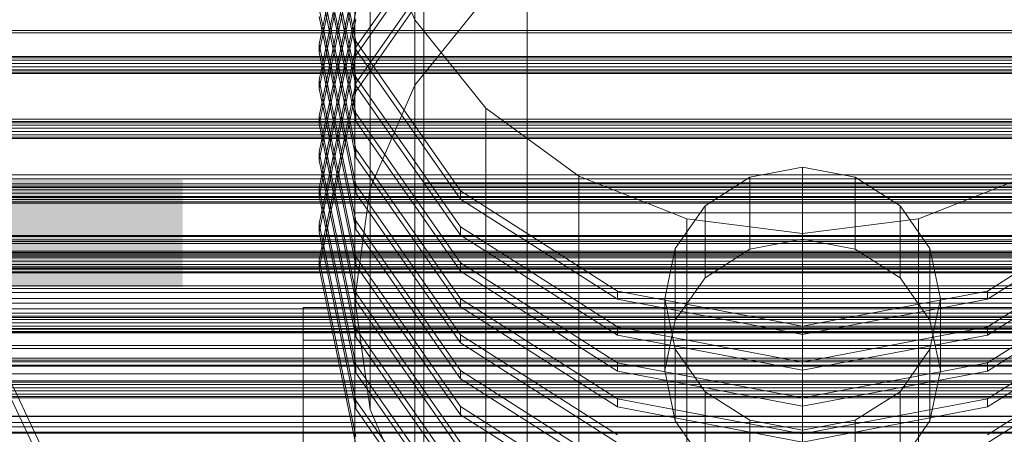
# Model space of a CAD drawing. Header units: millimetres. Extents: x -2233 to 65662, y -50530 to 6847.
# Tile 288 of 656: x 403 to 689, y -32679 to -32558. Entities that reach past the tile are written whole.
import ezdxf

# ---------------------------------------------------------------- set-up
doc = ezdxf.new("R2010")
doc.units = ezdxf.units.MM
for name, color, linetype, lineweight in [('COTAS_P', 1, 'Continuous', 0), ('frontal_C02', 7, 'Continuous', 0), ('frontal_C03', 7, 'Continuous', 0), ('frontal_C03-dry', 7, 'Continuous', 0)]:
    doc.layers.add(name, color=color, linetype=linetype, lineweight=lineweight)
doc.dimstyles.new('R19_100', dxfattribs={"dimtxt": 250, "dimasz": 150, "dimexe": 150, "dimexo": 80, "dimgap": 100, "dimtad": 1, "dimtih": 1, "dimtoh": 1, "dimdsep": 46, "dimcen": 0.09, "dimadec": 0, "dimazin": 0, "dimtfac": 1, "dimtdec": 4, "dimtofl": 0, "dimtmove": 0, "dimatfit": 3, "dimfxl": 1, "dimtolj": 1, "dimtzin": 0, "dimarcsym": 0})

# ---------------------------------------------------------------- blocks, each defined once
blk = doc.blocks.new('DIM_R32_40')
at = {"layer": 'COTAS_P'}
for p, q in [((-150, -32200), (550, -32200)), ((550, -32200), (505, -32350)), ((550, -34800), (550, -32200)), ((550, -32200), (595, -32350)), ((550, -34800), (505, -34650)), ((550, -34800), (595, -34650)), ((-150, -34800), (550, -34800))]:
    blk.add_line(p, q, dxfattribs=at)
blk.add_text('2600 P', height=250, rotation=90, dxfattribs=at).set_placement((450, -33500))

msp = doc.modelspace()

# ---------------------------------------------------------------- linework, layer by layer
at = {"layer": 'frontal_C02'}
for p, q in [((517.417, -32577.381), (517.417, -32434.316)), ((299.114, -32450.056), (439.114, -32745.966)), ((439.114, -32750.735), (299.114, -32454.825)), ((504.43, -32607.309), (504.43, -32464.245)), ((500, -32639.427), (500, -32496.362)), ((489.6, -32513.351), (500.287, -32564.638)), ((500.287, -32514.223), (489.6, -32565.51)), ((500.287, -32567.022), (489.6, -32515.735)), ((489.6, -32567.894), (500.287, -32516.608)), ((489.6, -32523.783), (500.287, -32575.069)), ((500.287, -32524.655), (489.6, -32575.942)), ((530.722, -32522.903), (500.287, -32566.382)), ((500.287, -32577.454), (489.6, -32526.167)), ((489.6, -32578.326), (500.287, -32527.039)), ((500.287, -32568.767), (530.722, -32525.288)), ((504.43, -32528.479), (517.417, -32558.408)), ((504.43, -32671.544), (504.43, -32528.479)), ((530.722, -32533.335), (500.287, -32576.814)), ((489.6, -32534.214), (500.287, -32585.501)), ((500.287, -32535.087), (489.6, -32586.373)), ((500.287, -32579.198), (530.722, -32535.72)), ((500.287, -32587.886), (489.6, -32536.599)), ((489.6, -32588.758), (500.287, -32537.471)), ((489.6, -32544.646), (500.287, -32595.933)), ((500.287, -32545.519), (489.6, -32596.805)), ((500.287, -32598.317), (489.6, -32547.031)), ((520, -32605.725), (520, -32546.115)), ((520, -32744.661), (520, -32546.115)), ((489.6, -32599.19), (500.287, -32547.903)), ((517.417, -32577.381), (538.076, -32551.681)), ((489.6, -32555.078), (500.287, -32606.365)), ((500.287, -32555.95), (489.6, -32607.237)), ((500.287, -32608.749), (489.6, -32557.462)), ((489.6, -32609.622), (500.287, -32558.335)), ((517.417, -32558.408), (538.076, -32584.108)), ((517.417, -32701.472), (517.417, -32558.408)), ((500.287, -32564.638), (530.722, -32608.116)), ((500.287, -32567.022), (500.287, -32564.638)), ((489.6, -32565.51), (500.287, -32616.797)), ((489.6, -32567.894), (489.6, -32565.51)), ((500.287, -32566.382), (489.6, -32617.669)), ((500.287, -32568.767), (500.287, -32566.382)), ((530.722, -32610.501), (500.287, -32567.022)), ((500.287, -32619.181), (489.6, -32567.894)), ((489.6, -32620.053), (500.287, -32568.767)), ((489.6, -32575.942), (500.287, -32627.228)), ((489.6, -32578.326), (489.6, -32575.942)), ((500.287, -32575.069), (530.722, -32618.548)), ((500.287, -32577.454), (500.287, -32575.069)), ((500.287, -32576.814), (489.6, -32628.101)), ((500.287, -32629.613), (489.6, -32578.326)), ((500.287, -32579.198), (500.287, -32576.814)), ((530.722, -32620.933), (500.287, -32577.454)), ((504.43, -32607.309), (517.417, -32577.381)), ((489.6, -32630.485), (500.287, -32579.198)), ((538.076, -32584.108), (565, -32603.828)), ((538.076, -32727.173), (538.076, -32584.108)), ((489.6, -32586.373), (500.287, -32637.66)), ((489.6, -32588.758), (489.6, -32586.373)), ((500.287, -32585.501), (530.722, -32628.98)), ((500.287, -32587.886), (500.287, -32585.501)), ((500.287, -32640.045), (489.6, -32588.758)), ((530.722, -32631.364), (500.287, -32587.886)), ((500.287, -32595.933), (530.722, -32639.412)), ((500.287, -32598.317), (500.287, -32595.933)), ((489.6, -32596.805), (500.287, -32648.092)), ((489.6, -32599.19), (489.6, -32596.805)), ((530.722, -32641.796), (500.287, -32598.317)), ((500.287, -32650.476), (489.6, -32599.19)), ((630, -32601.245), (614.693, -32604.151)), ((645.307, -32604.151), (630, -32601.245)), ((630, -32622.108), (630, -32601.245)), ((565, -32603.828), (596.354, -32616.225)), ((565, -32746.893), (565, -32603.828)), ((614.693, -32604.151), (601.716, -32612.428)), ((614.693, -32625.015), (614.693, -32604.151)), ((658.284, -32612.428), (645.307, -32604.151)), ((645.307, -32625.015), (645.307, -32604.151)), ((663.646, -32616.225), (695, -32603.828)), ((489.6, -32607.237), (500.287, -32658.524)), ((489.6, -32609.622), (489.6, -32607.237)), ((500, -32639.427), (504.43, -32607.309)), ((500.287, -32606.365), (530.722, -32649.844)), ((500.287, -32608.749), (500.287, -32606.365)), ((740, -32605.725), (520, -32605.725)), ((520, -32605.725), (520, -32804.271)), ((500.287, -32660.908), (489.6, -32609.622)), ((530.722, -32652.228), (500.287, -32608.749)), ((530.722, -32608.116), (576.271, -32637.168)), ((530.722, -32610.501), (530.722, -32608.116)), ((576.271, -32639.552), (530.722, -32610.501)), ((683.729, -32637.168), (729.278, -32608.116)), ((729.278, -32610.501), (683.729, -32639.552)), ((601.716, -32612.428), (593.045, -32624.815)), ((601.716, -32633.292), (601.716, -32612.428)), ((666.955, -32624.815), (658.284, -32612.428)), ((658.284, -32633.292), (658.284, -32612.428)), ((500, -32769.479), (500, -32614.492)), ((500, -32614.492), (760, -32614.492)), ((500, -32647.902), (500, -32614.492)), ((596.354, -32616.225), (630, -32620.453)), ((596.354, -32759.29), (596.354, -32616.225)), ((630, -32620.453), (663.646, -32616.225)), ((663.646, -32759.29), (663.646, -32616.225)), ((489.6, -32617.669), (500.287, -32668.956)), ((489.6, -32620.053), (489.6, -32617.669)), ((500.287, -32616.797), (530.722, -32660.275)), ((500.287, -32619.181), (500.287, -32616.797)), ((530.722, -32618.548), (576.271, -32647.6)), ((530.722, -32620.933), (530.722, -32618.548)), ((683.729, -32647.6), (729.278, -32618.548)), ((500.287, -32671.34), (489.6, -32620.053)), ((530.722, -32662.66), (500.287, -32619.181)), ((576.271, -32649.984), (530.722, -32620.933)), ((630, -32763.518), (630, -32620.453)), ((729.278, -32620.933), (683.729, -32649.984)), ((593.045, -32624.815), (590, -32639.427)), ((593.045, -32645.679), (593.045, -32624.815)), ((614.693, -32625.015), (630, -32622.108)), ((630, -32622.108), (645.307, -32625.015)), ((670, -32639.427), (666.955, -32624.815)), ((666.955, -32645.679), (666.955, -32624.815)), ((500.287, -32627.228), (530.722, -32670.707)), ((500.287, -32629.613), (500.287, -32627.228)), ((601.716, -32633.292), (614.693, -32625.015)), ((645.307, -32625.015), (658.284, -32633.292)), ((489.6, -32628.101), (500.287, -32679.387)), ((489.6, -32630.485), (489.6, -32628.101)), ((500.287, -32681.772), (489.6, -32630.485)), ((530.722, -32673.092), (500.287, -32629.613)), ((530.722, -32628.98), (576.271, -32658.032)), ((530.722, -32631.364), (530.722, -32628.98)), ((683.729, -32658.032), (729.278, -32628.98)), ((576.271, -32660.416), (530.722, -32631.364)), ((593.045, -32645.679), (601.716, -32633.292)), ((658.284, -32633.292), (666.955, -32645.679)), ((729.278, -32631.364), (683.729, -32660.416)), ((500.287, -32637.66), (530.722, -32681.139)), ((500.287, -32640.045), (500.287, -32637.66)), ((576.271, -32637.168), (630, -32647.37)), ((576.271, -32639.552), (576.271, -32637.168)), ((630, -32647.37), (683.729, -32637.168)), ((683.729, -32639.552), (683.729, -32637.168)), ((485, -32868.46), (485, -32641.941)), ((485, -32641.941), (775, -32641.941)), ((485, -32651.486), (485, -32641.941)), ((504.43, -32671.544), (500, -32639.427)), ((530.722, -32683.523), (500.287, -32640.045)), ((530.722, -32639.412), (576.271, -32668.463)), ((530.722, -32641.796), (530.722, -32639.412)), ((576.271, -32670.848), (530.722, -32641.796)), ((630, -32649.754), (576.271, -32639.552)), ((590, -32639.427), (593.045, -32654.038)), ((590, -32660.29), (590, -32639.427)), ((683.729, -32639.552), (630, -32649.754)), ((666.955, -32654.038), (670, -32639.427)), ((670, -32639.427), (670, -32660.29)), ((683.729, -32668.463), (729.278, -32639.412)), ((729.278, -32641.796), (683.729, -32670.848)), ((576.271, -32647.6), (630, -32657.801)), ((576.271, -32649.984), (576.271, -32647.6)), ((590, -32660.29), (593.045, -32645.679)), ((630, -32649.754), (630, -32647.37)), ((630, -32657.801), (683.729, -32647.6)), ((666.955, -32645.679), (670, -32660.29)), ((683.729, -32649.984), (683.729, -32647.6)), ((760, -32647.902), (500, -32647.902)), ((500, -32647.902), (500, -32802.888)), ((500.287, -32648.092), (530.722, -32691.571)), ((500.287, -32650.476), (500.287, -32648.092)), ((530.722, -32693.955), (500.287, -32650.476)), ((530.722, -32649.844), (576.271, -32678.895)), ((530.722, -32652.228), (530.722, -32649.844)), ((630, -32660.186), (576.271, -32649.984)), ((683.729, -32649.984), (630, -32660.186)), ((683.729, -32678.895), (729.278, -32649.844)), ((775, -32651.486), (485, -32651.486)), ((485, -32651.486), (485, -32878.005)), ((576.271, -32681.28), (530.722, -32652.228)), ((729.278, -32652.228), (683.729, -32681.28)), ((593.045, -32654.038), (601.716, -32666.425)), ((593.045, -32674.902), (593.045, -32654.038)), ((658.284, -32666.425), (666.955, -32654.038)), ((666.955, -32674.902), (666.955, -32654.038)), ((500.287, -32658.524), (530.722, -32702.003)), ((500.287, -32660.908), (500.287, -32658.524)), ((576.271, -32658.032), (630, -32668.233)), ((576.271, -32660.416), (576.271, -32658.032)), ((630, -32660.186), (630, -32657.801)), ((630, -32668.233), (683.729, -32658.032)), ((683.729, -32660.416), (683.729, -32658.032)), ((530.722, -32704.387), (500.287, -32660.908)), ((530.722, -32660.275), (576.271, -32689.327)), ((530.722, -32662.66), (530.722, -32660.275)), ((630, -32670.618), (576.271, -32660.416)), ((593.045, -32674.902), (590, -32660.29)), ((683.729, -32660.416), (630, -32670.618)), ((670, -32660.29), (666.955, -32674.902)), ((576.271, -32691.712), (530.722, -32662.66)), ((601.716, -32666.425), (614.693, -32674.702)), ((601.716, -32687.289), (601.716, -32666.425)), ((645.307, -32674.702), (658.284, -32666.425)), ((658.284, -32687.289), (658.284, -32666.425)), ((500.287, -32668.956), (530.722, -32712.434)), ((500.287, -32671.34), (500.287, -32668.956)), ((576.271, -32668.463), (630, -32678.665)), ((576.271, -32670.848), (576.271, -32668.463)), ((630, -32670.618), (630, -32668.233)), ((630, -32678.665), (683.729, -32668.463)), ((683.729, -32670.848), (683.729, -32668.463)), ((530.722, -32714.819), (500.287, -32671.34)), ((517.417, -32701.472), (504.43, -32671.544)), ((530.722, -32670.707), (576.271, -32699.759)), ((530.722, -32673.092), (530.722, -32670.707)), ((576.271, -32702.143), (530.722, -32673.092)), ((630, -32681.049), (576.271, -32670.848)), ((683.729, -32670.848), (630, -32681.049)), ((601.716, -32687.289), (593.045, -32674.902)), ((614.693, -32674.702), (630, -32677.609)), ((614.693, -32695.566), (614.693, -32674.702)), ((630, -32677.609), (645.307, -32674.702)), ((645.307, -32695.566), (645.307, -32674.702)), ((666.955, -32674.902), (658.284, -32687.289)), ((630, -32698.472), (630, -32677.609)), ((630, -32681.049), (630, -32678.665))]:
    msp.add_line(p, q, dxfattribs=at)
at = {"layer": 'frontal_C03'}
for p, q in [((1250, -32561.484), (-1250, -32561.484)), ((1250, -32562.203), (-1250, -32562.203)), ((1250, -32569.092), (-1250, -32569.092)), ((1250, -32569.478), (-1250, -32569.478)), ((1250, -32570.144), (-1250, -32570.144)), ((-1250, -32571.077), (1250, -32571.077)), ((1250, -32572.018), (-1250, -32572.018)), ((1250, -32572.951), (-1250, -32572.951)), ((1250, -32573.076), (-1250, -32573.076)), ((1250, -32573.616), (-1250, -32573.616)), ((1250, -32573.991), (-1250, -32573.991)), ((1250, -32574.003), (-1250, -32574.003)), ((1250, -32587.24), (-1250, -32587.24)), ((1250, -32587.926), (-1250, -32587.926)), ((1250, -32588.312), (-1250, -32588.312)), ((1250, -32588.315), (-1250, -32588.315)), ((1250, -32588.978), (-1250, -32588.978)), ((-1250, -32589.91), (1250, -32589.91)), ((1250, -32590.852), (-1250, -32590.852)), ((1250, -32591.784), (-1250, -32591.784)), ((1250, -32592.45), (-1250, -32592.45)), ((1250, -32592.837), (-1250, -32592.837)), ((1250, -32603.431), (-1250, -32603.431)), ((1250, -32604.626), (-1250, -32604.626)), ((1250, -32606.76), (-1250, -32606.76)), ((1250, -32607.146), (-1250, -32607.146)), ((1250, -32607.812), (-1250, -32607.812)), ((-1250, -32608.744), (1250, -32608.744)), ((1250, -32609.686), (-1250, -32609.686)), ((1250, -32610.618), (-1250, -32610.618)), ((1250, -32611.284), (-1250, -32611.284)), ((1250, -32611.67), (-1250, -32611.67)), ((1495, -32621.148), (-1495, -32621.148)), ((1495, -32621.34), (-1495, -32621.34)), ((1250, -32621.028), (-1250, -32621.028)), ((1495, -32622.8), (-1495, -32622.8)), ((1495, -32623.359), (-1495, -32623.359)), ((-1250, -32622.296), (1250, -32622.296)), ((1495, -32626.137), (-1495, -32626.137)), ((1495, -32627.007), (-1495, -32627.007)), ((1250, -32625.594), (-1250, -32625.594)), ((1250, -32625.98), (-1250, -32625.98)), ((1250, -32626.646), (-1250, -32626.646)), ((-1250, -32627.578), (1250, -32627.578)), ((1250, -32628.52), (-1250, -32628.52)), ((1250, -32629.452), (-1250, -32629.452)), ((1250, -32630.118), (-1250, -32630.118)), ((1250, -32630.504), (-1250, -32630.504)), ((1495, -32630.83), (-1495, -32630.83)), ((1495, -32631.927), (-1495, -32631.927)), ((-1495, -32636.422), (1495, -32636.422)), ((1495, -32637.637), (-1495, -32637.637)), ((1250, -32639.353), (-1250, -32639.353)), ((1250, -32640.647), (-1250, -32640.647)), ((1495, -32642.363), (-1495, -32642.363)), ((1495, -32643.578), (-1495, -32643.578)), ((1250, -32644.428), (-1250, -32644.428)), ((1250, -32644.814), (-1250, -32644.814)), ((1250, -32645.48), (-1250, -32645.48)), ((-1250, -32646.412), (1250, -32646.412)), ((1250, -32647.354), (-1250, -32647.354)), ((1495, -32648.073), (-1495, -32648.073)), ((1495, -32649.17), (-1495, -32649.17)), ((1250, -32648.286), (-1250, -32648.286)), ((1250, -32648.952), (-1250, -32648.952)), ((1250, -32649.338), (-1250, -32649.338)), ((1495, -32652.993), (-1495, -32652.993)), ((1495, -32653.863), (-1495, -32653.863)), ((1495, -32656.641), (-1495, -32656.641)), ((1495, -32657.2), (-1495, -32657.2)), ((1495, -32658.66), (-1495, -32658.66)), ((1495, -32658.852), (-1495, -32658.852)), ((1250, -32657.704), (-1250, -32657.704)), ((1250, -32658.972), (-1250, -32658.972)), ((1250, -32663.262), (-1250, -32663.262)), ((1250, -32663.648), (-1250, -32663.648)), ((1250, -32664.314), (-1250, -32664.314)), ((-1250, -32665.246), (1250, -32665.246)), ((1250, -32666.188), (-1250, -32666.188)), ((1250, -32667.12), (-1250, -32667.12)), ((1250, -32667.786), (-1250, -32667.786)), ((1250, -32668.172), (-1250, -32668.172)), ((1250, -32673.493), (-1250, -32673.493)), ((1250, -32673.579), (-1250, -32673.579)), ((1250, -32675.374), (-1250, -32675.374)), ((1250, -32676.569), (-1250, -32676.569)), ((1250, -32678.191), (-1250, -32678.191)), ((1250, -32678.436), (-1250, -32678.436))]:
    msp.add_line(p, q, dxfattribs=at)
at = {"layer": 'frontal_C03-dry'}
for p, q in [((-1290, -32606), (1290, -32606)), ((1290, -32610), (-1290, -32610)), ((1290, -32631.625), (-1290, -32631.625)), ((-1290, -32635.625), (1290, -32635.625)), ((1290, -32657.25), (-1290, -32657.25)), ((-1290, -32661.25), (1290, -32661.25))]:
    msp.add_line(p, q, dxfattribs=at)

# ---------------------------------------------------------------- dimensions: what is measured, and where the dimension line sits
at = {"layer": 'COTAS_P'}
dim = msp.add_aligned_dim(p1=(-150, -34800), p2=(-150, -32200), distance=-700, text='<> P', dimstyle='R19_100', dxfattribs=at)
dim.commit()
dim.dimension.update_dxf_attribs({"geometry": 'DIM_R32_40', "text_midpoint": (550, -33500)})

doc.saveas('drawing.dxf')
